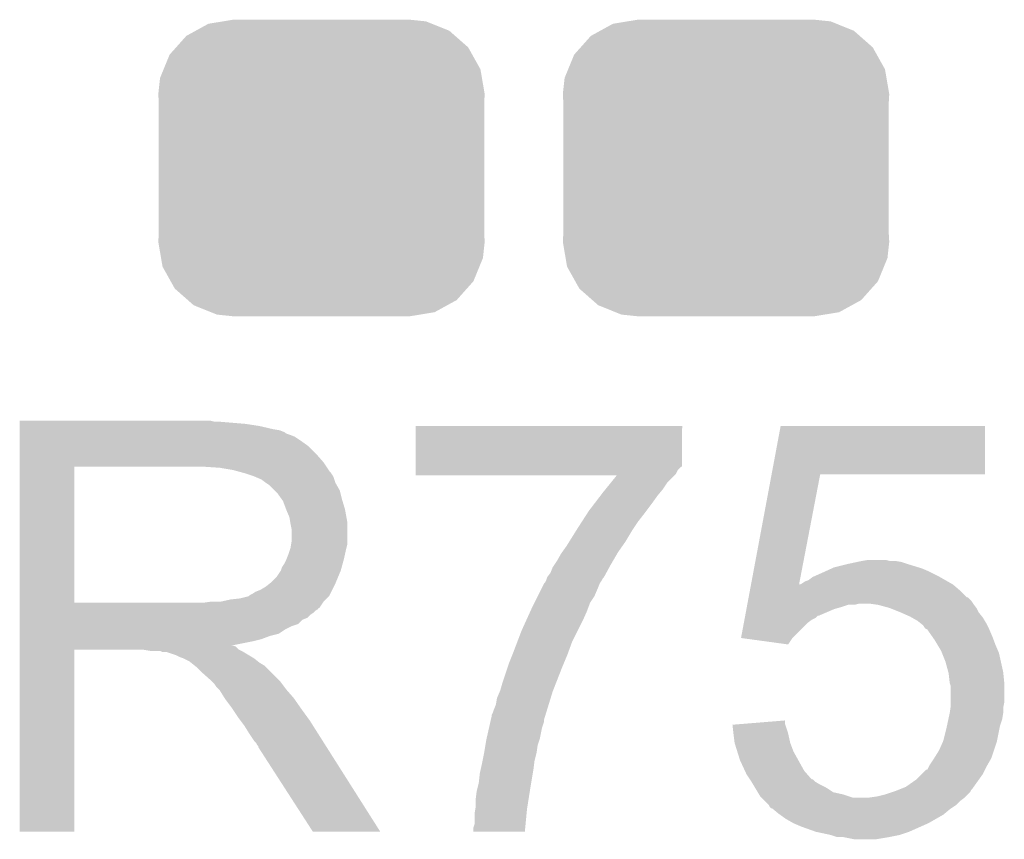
# Model space of a CAD drawing. Extents: x -9 to 122, y -9 to 65.
# Tile 295 of 308: x 99.83 to 102.17, y 57.02 to 58.96. Entities that reach past the tile are written whole.
import ezdxf

# ---------------------------------------------------------------- set-up
doc = ezdxf.new("R2010")
doc.units = 0
doc.layers.get('0').update_dxf_attribs({"linetype": 'CONTINUOUS'})
doc.layers.add('CLICKER_4_FOR_R7FA4M2A_V100_GTO', color=12, linetype='CONTINUOUS')
doc.layers.add('CLICKER_4_FOR_R7FA4M2A_V100_GTS', color=13, linetype='CONTINUOUS')

# ---------------------------------------------------------------- blocks, each defined once
blk = doc.blocks.new('CUSTOM_171')
for points in [[(-0.233628, 0.347838), (-0.20955, 0.35179), (0.247972, 0.347838), (0.20955, 0.35179)], [(-0.298526, 0.325596), (-0.268438, 0.342124), (0.30335, 0.325596), (0.2622, 0.342124)], [(-0.268438, 0.342124), (-0.233628, 0.347838), (0.2622, 0.342124), (0.247972, 0.347838)], [(-0.34504, 0.286174), (-0.320744, 0.31339), (0.348152, 0.286174), (0.317222, 0.31339)], [(-0.320744, 0.31339), (-0.298526, 0.325596), (0.317222, 0.31339), (0.30335, 0.325596)], [(-0.360486, 0.26887), (-0.34504, 0.286174), (0.357822, 0.26887), (0.348152, 0.286174)], [(-0.37475, 0.234078), (-0.360486, 0.26887), (0.377262, 0.234078), (0.357822, 0.26887)], [(-0.383124, 0.213652), (-0.37475, 0.234078), (0.380766, 0.213652), (0.377262, 0.234078)], [(-0.38735, 0.17526), (-0.383124, 0.213652), (0.38735, 0.17526), (0.380766, 0.213652)], [(-0.38608, 0.154124), (-0.38735, 0.17526), (0.38608, 0.154124), (0.38735, 0.17526)], [(-0.38608, -0.154124), (-0.38608, 0.154124), (0.38608, -0.154124), (0.38608, 0.154124)], [(-0.38735, -0.17526), (-0.38608, -0.154124), (0.38735, -0.17526), (0.38608, -0.154124)], [(-0.380764, -0.213652), (-0.38735, -0.17526), (0.383124, -0.213652), (0.38735, -0.17526)], [(-0.377262, -0.234078), (-0.380764, -0.213652), (0.374748, -0.234078), (0.383124, -0.213652)], [(-0.35782, -0.26887), (-0.377262, -0.234078), (0.360486, -0.26887), (0.374748, -0.234078)], [(-0.348152, -0.286174), (-0.35782, -0.26887), (0.345038, -0.286174), (0.360486, -0.26887)], [(-0.31722, -0.31339), (-0.348152, -0.286174), (0.320744, -0.31339), (0.345038, -0.286174)], [(-0.30335, -0.325596), (-0.31722, -0.31339), (0.298524, -0.325596), (0.320744, -0.31339)], [(-0.262198, -0.342124), (-0.30335, -0.325596), (0.268438, -0.342124), (0.298524, -0.325596)], [(-0.247972, -0.347838), (-0.262198, -0.342124), (0.233626, -0.347838), (0.268438, -0.342124)], [(-0.20955, -0.35179), (-0.247972, -0.347838), (0.20955, -0.35179), (0.233626, -0.347838)]]:
    blk.add_solid(points)

msp = doc.modelspace()

# ---------------------------------------------------------------- linework, layer by layer
at = {"layer": 'CLICKER_4_FOR_R7FA4M2A_V100_GTO'}
for points in [[(99.83218, 58.00598), (99.832182, 58.00852), (100.294442, 58.00598), (100.284282, 58.00852)], [(99.83218, 58.0009), (99.83218, 58.00598), (100.3681, 58.0009), (100.30714, 58.00598)], [(99.83218, 57.99582), (99.83218, 58.0009), (100.40112, 57.99582), (100.3681, 58.0009)], [(99.83218, 57.9882), (99.83218, 57.99582), (100.43414, 57.9882), (100.40112, 57.99582)], [(99.83218, 57.985658), (99.83218, 57.9882), (100.449382, 57.985658), (100.43414, 57.9882)], [(99.83218, 57.980576), (99.83218, 57.985658), (100.46208, 57.980576), (100.449382, 57.985658)], [(99.83218, 57.97804), (99.83218, 57.980576), (100.464624, 57.97804), (100.46208, 57.980576)], [(99.83218, 57.9755), (99.83218, 57.97804), (100.47224, 57.9755), (100.464624, 57.97804)], [(100.771962, 57.8993), (100.77198, 57.995798), (101.404398, 57.8993), (101.40442, 57.995798)], [(100.77198, 57.995798), (100.771982, 57.99582), (101.40442, 57.995798), (100.771982, 57.99582)], [(101.616754, 57.88152), (101.638112, 57.995798), (102.123218, 57.88152), (102.12324, 57.995798)], [(101.638112, 57.995798), (101.638118, 57.99582), (102.12324, 57.995798), (101.638118, 57.99582)], [(99.83218, 57.970418), (99.83218, 57.9755), (100.484942, 57.970418), (100.47224, 57.9755)], [(99.83218, 57.96026), (99.83218, 57.970418), (100.50018, 57.96026), (100.484942, 57.970418)], [(99.83218, 57.947558), (99.83218, 57.96026), (100.517962, 57.947558), (100.50018, 57.96026)], [(99.832178, 57.90946), (99.83218, 57.92978), (100.55352, 57.90946), (100.53574, 57.92978)], [(99.83218, 57.92978), (99.83218, 57.947558), (100.53574, 57.92978), (100.517962, 57.947558)], [(99.832178, 57.8993), (99.832178, 57.90946), (100.560294, 57.8993), (100.55352, 57.90946)], [(99.832172, 57.576742), (99.832178, 57.8993), (99.9617, 57.576742), (99.961722, 57.8993)], [(100.30714, 57.89676), (100.26904, 57.8993), (100.561988, 57.89676), (100.560294, 57.8993)], [(100.337622, 57.89168), (100.30714, 57.89676), (100.565374, 57.89168), (100.561988, 57.89676)], [(100.356256, 57.886598), (100.337622, 57.89168), (100.568762, 57.886598), (100.565374, 57.89168)], [(100.36556, 57.88406), (100.356256, 57.886598), (100.5713, 57.88406), (100.568762, 57.886598)], [(100.388418, 57.87644), (100.36556, 57.88406), (100.57638, 57.87644), (100.5713, 57.88406)], [(100.77196, 57.88152), (100.771962, 57.891676), (101.389178, 57.88152), (101.394258, 57.891676)], [(100.771962, 57.899294), (100.771962, 57.8993), (101.401874, 57.899294), (101.404398, 57.8993)], [(100.771962, 57.891676), (100.771962, 57.899294), (101.394258, 57.891676), (101.401874, 57.899294)], [(100.4062, 57.868818), (100.388418, 57.87644), (100.578922, 57.868818), (100.57638, 57.87644)], [(100.41636, 57.8612), (100.4062, 57.868818), (100.58146, 57.8612), (100.578922, 57.868818)], [(100.416364, 57.861198), (100.41636, 57.8612), (100.58146, 57.861198), (100.58146, 57.8612)], [(100.423982, 57.856118), (100.416364, 57.861198), (100.584364, 57.856118), (100.58146, 57.861198)], [(100.77196, 57.879002), (100.77196, 57.88152), (101.38666, 57.879002), (101.389178, 57.88152)], [(101.249434, 57.87898), (100.77196, 57.879002), (101.386638, 57.87898), (101.38666, 57.879002)], [(101.222642, 57.84596), (101.235006, 57.8612), (101.3587, 57.84596), (101.36886, 57.8612)], [(101.235006, 57.8612), (101.249434, 57.87898), (101.36886, 57.8612), (101.386638, 57.87898)], [(101.567856, 57.619902), (101.61675, 57.881502), (101.68181, 57.619902), (101.732076, 57.881502)], [(101.61675, 57.881502), (101.616754, 57.88152), (101.732076, 57.881502), (102.123218, 57.88152)], [(100.436684, 57.843416), (100.423982, 57.856118), (100.591622, 57.843416), (100.584364, 57.856118)], [(100.4443, 57.8358), (100.436684, 57.843416), (100.593526, 57.8358), (100.591622, 57.843416)], [(100.45337, 57.823102), (100.4443, 57.8358), (100.5967, 57.823102), (100.593526, 57.8358)], [(101.210632, 57.83072), (101.21646, 57.83834), (101.346, 57.83072), (101.35235, 57.83834)], [(101.21646, 57.83834), (101.222642, 57.84596), (101.35235, 57.83834), (101.3587, 57.84596)], [(100.457, 57.81802), (100.45337, 57.823102), (100.598226, 57.81802), (100.5967, 57.823102)], [(100.46462, 57.7977), (100.457, 57.81802), (100.60432, 57.7977), (100.598226, 57.81802)], [(101.18344, 57.795158), (101.197036, 57.81294), (101.319962, 57.795158), (101.3333, 57.81294)], [(101.197036, 57.81294), (101.210632, 57.83072), (101.3333, 57.81294), (101.346, 57.83072)], [(100.47224, 57.779918), (100.46462, 57.7977), (100.607554, 57.779918), (100.60432, 57.7977)], [(101.167004, 57.76976), (101.181796, 57.79262), (101.30028, 57.76976), (101.31806, 57.79262)], [(101.181796, 57.79262), (101.18344, 57.795158), (101.31806, 57.79262), (101.319962, 57.795158)], [(100.473934, 57.769758), (100.47224, 57.779918), (100.6094, 57.769758), (100.607554, 57.779918)], [(100.47478, 57.76468), (100.473934, 57.769758), (100.6094, 57.76468), (100.6094, 57.769758)], [(101.1555, 57.75198), (101.167004, 57.76976), (101.288424, 57.75198), (101.30028, 57.76976)], [(100.47732, 57.751978), (100.47478, 57.76468), (100.6094, 57.751978), (100.6094, 57.76468)], [(100.47732, 57.721498), (100.47732, 57.751978), (100.6094, 57.721498), (100.6094, 57.751978)], [(101.13645, 57.7215), (101.152326, 57.746902), (101.269802, 57.7215), (101.28504, 57.746902)], [(101.152326, 57.746902), (101.1555, 57.75198), (101.28504, 57.746902), (101.288424, 57.75198)], [(100.476048, 57.713878), (100.47732, 57.721498), (100.6094, 57.713878), (100.6094, 57.721498)], [(101.1301, 57.71134), (101.13645, 57.7215), (101.262688, 57.71134), (101.269802, 57.7215)], [(100.4697, 57.69102), (100.473932, 57.70372), (100.604036, 57.69102), (100.60686, 57.70372)], [(100.473932, 57.70372), (100.474778, 57.706258), (100.60686, 57.70372), (100.607494, 57.706258)], [(100.474778, 57.706258), (100.476048, 57.713878), (100.607494, 57.706258), (100.6094, 57.713878)], [(101.1174, 57.693562), (101.119214, 57.696102), (101.250538, 57.693562), (101.25202, 57.696102)], [(101.119214, 57.696102), (101.1301, 57.71134), (101.25202, 57.696102), (101.262688, 57.71134)], [(100.459538, 57.668158), (100.46462, 57.67832), (100.598316, 57.668158), (100.601086, 57.67832)], [(100.46462, 57.67832), (100.465636, 57.68086), (100.601086, 57.67832), (100.60178, 57.68086)], [(100.465636, 57.68086), (100.4697, 57.69102), (100.60178, 57.68086), (100.604036, 57.69102)], [(101.100466, 57.66562), (101.107238, 57.675778), (101.23424, 57.66562), (101.240164, 57.675778)], [(101.107238, 57.675778), (101.1174, 57.693562), (101.240164, 57.675778), (101.250538, 57.693562)], [(101.79558, 57.66816), (101.819276, 57.673238), (101.94036, 57.66816), (101.925122, 57.673238)], [(101.819276, 57.673238), (101.83114, 57.67578), (101.925122, 57.673238), (101.909882, 57.67578)], [(101.83114, 57.67578), (101.846382, 57.67832), (101.897182, 57.67578), (101.887022, 57.67832)], [(100.441758, 57.637678), (100.451918, 57.652916), (100.587808, 57.637678), (100.594158, 57.652916)], [(100.451918, 57.652918), (100.45446, 57.66054), (100.59416, 57.652918), (100.596238, 57.66054)], [(100.451918, 57.652916), (100.451918, 57.652918), (100.594158, 57.652916), (100.59416, 57.652918)], [(100.45446, 57.66054), (100.459538, 57.668158), (100.596238, 57.66054), (100.598316, 57.668158)], [(101.092, 57.64784), (101.097082, 57.660542), (101.22454, 57.64784), (101.231468, 57.660542)], [(101.097082, 57.660542), (101.100466, 57.66562), (101.231468, 57.660542), (101.23424, 57.66562)], [(101.73716, 57.64784), (101.742746, 57.65038), (101.99624, 57.64784), (101.99116, 57.65038)], [(101.742746, 57.65038), (101.75951, 57.658), (101.99116, 57.65038), (101.973382, 57.658)], [(101.75951, 57.658), (101.765102, 57.660542), (101.973382, 57.658), (101.96512, 57.660542)], [(101.765102, 57.660542), (101.79558, 57.66816), (101.96512, 57.660542), (101.94036, 57.66816)], [(100.429058, 57.624978), (100.441758, 57.637678), (100.582516, 57.624978), (100.587808, 57.637678)], [(101.079302, 57.624984), (101.081838, 57.630058), (101.210534, 57.624984), (101.213918, 57.630058)], [(101.081838, 57.630058), (101.08184, 57.630062), (101.213918, 57.630058), (101.21392, 57.630062)], [(101.08184, 57.630062), (101.083532, 57.635136), (101.21392, 57.630062), (101.216458, 57.635136)], [(101.083532, 57.635136), (101.08438, 57.63768), (101.216458, 57.635136), (101.218998, 57.63768)], [(101.08438, 57.63768), (101.084382, 57.637682), (101.218998, 57.63768), (101.218998, 57.637682)], [(101.084382, 57.637682), (101.092, 57.64784), (101.218998, 57.637682), (101.22454, 57.64784)], [(101.688902, 57.622442), (101.69652, 57.62752), (102.042592, 57.622442), (102.033706, 57.62752)], [(101.69652, 57.62752), (101.704142, 57.630062), (102.033706, 57.62752), (102.029256, 57.630062)], [(101.704142, 57.630062), (101.714302, 57.63768), (102.029256, 57.630062), (102.015924, 57.63768)], [(101.714302, 57.63768), (101.720016, 57.64022), (102.015924, 57.63768), (102.011478, 57.64022)], [(101.720016, 57.64022), (101.73716, 57.64784), (102.011478, 57.64022), (101.99624, 57.64784)], [(100.390958, 57.602118), (100.403662, 57.6072), (100.571296, 57.602118), (100.573838, 57.6072)], [(100.403662, 57.6072), (100.416358, 57.614818), (100.573838, 57.6072), (100.577648, 57.614818)], [(100.416358, 57.614818), (100.425884, 57.62244), (100.577648, 57.614818), (100.58146, 57.62244)], [(100.425884, 57.62244), (100.429058, 57.624978), (100.58146, 57.62244), (100.582516, 57.624978)], [(101.061518, 57.591958), (101.07041, 57.60974), (101.196138, 57.591958), (101.20376, 57.60974)], [(101.07041, 57.60974), (101.076762, 57.62244), (101.20376, 57.60974), (101.20884, 57.62244)], [(101.076762, 57.62244), (101.079302, 57.624984), (101.20884, 57.62244), (101.210534, 57.624984)], [(101.562158, 57.58942), (101.565008, 57.604662), (102.080066, 57.58942), (102.06482, 57.604662)], [(101.565008, 57.604662), (101.56739, 57.61741), (102.06482, 57.604662), (102.049946, 57.61741)], [(101.56739, 57.61741), (101.567856, 57.619902), (101.681332, 57.61741), (101.683824, 57.619902)], [(101.681332, 57.61741), (101.68181, 57.6199), (102.049946, 57.61741), (102.04704, 57.6199)], [(101.68181, 57.6199), (101.68181, 57.619902), (102.04704, 57.6199), (102.047038, 57.619902)], [(101.683824, 57.619902), (101.688902, 57.622442), (102.047038, 57.619902), (102.042592, 57.622442)], [(100.269038, 57.57672), (100.28682, 57.57926), (100.551824, 57.57672), (100.55352, 57.57926)], [(100.309678, 57.57926), (100.33254, 57.58434), (100.55352, 57.57926), (100.558598, 57.58434)], [(100.33254, 57.58434), (100.355398, 57.58688), (100.558598, 57.58434), (100.561138, 57.58688)], [(100.355398, 57.58688), (100.375714, 57.591958), (100.561138, 57.58688), (100.566216, 57.591958)], [(100.375714, 57.591958), (100.375716, 57.59196), (100.566216, 57.591958), (100.566218, 57.59196)], [(100.375716, 57.59196), (100.37826, 57.594498), (100.566218, 57.59196), (100.567486, 57.594498)], [(100.37826, 57.594498), (100.383338, 57.59704), (100.567486, 57.594498), (100.568758, 57.59704)], [(100.383338, 57.59704), (100.390958, 57.602118), (100.568758, 57.59704), (100.571296, 57.602118)], [(101.0539, 57.57672), (101.061518, 57.591958), (101.18598, 57.57672), (101.196138, 57.591958)], [(101.55931, 57.57418), (101.560734, 57.5818), (102.0953, 57.57418), (102.09022, 57.5818)], [(101.560734, 57.5818), (101.562158, 57.589414), (102.09022, 57.5818), (102.082606, 57.589414)], [(101.562158, 57.589414), (101.562158, 57.58942), (102.082606, 57.589414), (102.080066, 57.58942)], [(99.83217, 57.56402), (99.832172, 57.57672), (100.54335, 57.56402), (100.551824, 57.57672)], [(99.83217, 57.563998), (99.83217, 57.56402), (100.54082, 57.563998), (100.54335, 57.56402)], [(99.83217, 57.561474), (99.83217, 57.563998), (100.540806, 57.561474), (100.54082, 57.563998)], [(99.83217, 57.558938), (99.83217, 57.561474), (100.53574, 57.558938), (100.540806, 57.561474)], [(99.83217, 57.55386), (99.83217, 57.558938), (100.53066, 57.55386), (100.53574, 57.558938)], [(99.832172, 57.57672), (99.832172, 57.576742), (100.269038, 57.57672), (99.9617, 57.576742)], [(101.03381, 57.53354), (101.0442, 57.5564), (101.1682, 57.53354), (101.17836, 57.5564)], [(101.0442, 57.5564), (101.04882, 57.56656), (101.17836, 57.5564), (101.18217, 57.56656)], [(101.04882, 57.56656), (101.0539, 57.57672), (101.18217, 57.56656), (101.18598, 57.57672)], [(101.554088, 57.54624), (101.556936, 57.56148), (101.729536, 57.54624), (101.765098, 57.56148)], [(101.556936, 57.56148), (101.557886, 57.56656), (101.765098, 57.56148), (101.78288, 57.56656)], [(101.557886, 57.56656), (101.558836, 57.571638), (101.78288, 57.56656), (101.798118, 57.571638)], [(101.558836, 57.57164), (101.55931, 57.57418), (101.813358, 57.57164), (101.823518, 57.57418)], [(101.558836, 57.571638), (101.558836, 57.57164), (101.798118, 57.571638), (101.813358, 57.57164)], [(101.869238, 57.57164), (101.851458, 57.57418), (102.097206, 57.57164), (102.0953, 57.57418)], [(101.89718, 57.564022), (101.869238, 57.57164), (102.102918, 57.564022), (102.097206, 57.57164)], [(101.89719, 57.564018), (101.89718, 57.564022), (102.10292, 57.564018), (102.102918, 57.564022)], [(101.92258, 57.55386), (101.89719, 57.564018), (102.108, 57.55386), (102.10292, 57.564018)], [(99.83217, 57.548778), (99.83217, 57.55386), (100.523038, 57.548778), (100.53066, 57.55386)], [(99.83217, 57.54116), (99.83217, 57.548778), (100.515416, 57.54116), (100.523038, 57.548778)], [(99.83217, 57.536076), (99.83217, 57.54116), (100.50272, 57.536076), (100.515416, 57.54116)], [(99.83217, 57.52592), (99.83217, 57.536076), (100.492556, 57.52592), (100.50272, 57.536076)], [(101.02342, 57.51068), (101.03381, 57.53354), (101.15677, 57.51068), (101.1682, 57.53354)], [(101.550764, 57.528458), (101.55219, 57.536078), (101.7016, 57.528458), (101.71176, 57.536078)], [(101.55219, 57.536078), (101.553138, 57.541158), (101.71176, 57.536078), (101.721916, 57.541158)], [(101.553138, 57.541158), (101.554088, 57.546234), (101.721916, 57.541158), (101.726994, 57.546234)], [(101.554088, 57.546234), (101.554088, 57.54624), (101.726994, 57.546234), (101.729536, 57.54624)], [(101.945438, 57.5437), (101.92258, 57.55386), (102.11613, 57.5437), (102.108, 57.55386)], [(101.949888, 57.541158), (101.945438, 57.5437), (102.118162, 57.541158), (102.11613, 57.5437)], [(101.963218, 57.533542), (101.949888, 57.541158), (102.122732, 57.533542), (102.118162, 57.541158)], [(101.969572, 57.52846), (101.963218, 57.533542), (102.12578, 57.52846), (102.122732, 57.533542)], [(99.83217, 57.52084), (99.83217, 57.52592), (100.47732, 57.52084), (100.492556, 57.52592)], [(99.83217, 57.513218), (99.83217, 57.52084), (100.462078, 57.513218), (100.47732, 57.52084)], [(99.83217, 57.503058), (99.83217, 57.513218), (100.446838, 57.503058), (100.462078, 57.513218)], [(101.012774, 57.482738), (101.02342, 57.51068), (101.1428, 57.482738), (101.15677, 57.51068)], [(101.544124, 57.492922), (101.550764, 57.528458), (101.666062, 57.492922), (101.7016, 57.528458)], [(101.975918, 57.523382), (101.969572, 57.52846), (102.12832, 57.523382), (102.12578, 57.52846)], [(101.981, 57.515764), (101.975918, 57.523382), (102.132128, 57.515764), (102.12832, 57.523382)], [(101.986074, 57.513222), (101.981, 57.515764), (102.1334, 57.513222), (102.132128, 57.515764)], [(101.986076, 57.51322), (101.986074, 57.513222), (102.1334, 57.51322), (102.1334, 57.513222)], [(101.998528, 57.49544), (101.986076, 57.51322), (102.14102, 57.49544), (102.1334, 57.51322)], [(99.832168, 57.47512), (99.83217, 57.48528), (100.335302, 57.47512), (100.38588, 57.48528)], [(99.83217, 57.497978), (99.83217, 57.503058), (100.426518, 57.497978), (100.446838, 57.503058)], [(99.83217, 57.49036), (99.83217, 57.497978), (100.406198, 57.49036), (100.426518, 57.497978)], [(99.83217, 57.48528), (99.83217, 57.49036), (100.38588, 57.48528), (100.406198, 57.49036)], [(101.544286, 57.4929), (101.544124, 57.492922), (101.66604, 57.4929), (101.666062, 57.492922)], [(101.655868, 57.477662), (101.544286, 57.4929), (101.655868, 57.477662), (101.66604, 57.4929)], [(102.003862, 57.48782), (101.998528, 57.49544), (102.143878, 57.48782), (102.14102, 57.49544)], [(102.011482, 57.47512), (102.003862, 57.48782), (102.14864, 57.47512), (102.143878, 57.48782)], [(99.83216, 57.033182), (99.832168, 57.464938), (99.961678, 57.033182), (99.9617, 57.464938)], [(99.832168, 57.475118), (99.832168, 57.47512), (100.337622, 57.475118), (100.335302, 57.47512)], [(99.832168, 57.472576), (99.832168, 57.475118), (100.345242, 57.472576), (100.337622, 57.475118)], [(99.832168, 57.46496), (99.832168, 57.472576), (100.352862, 57.46496), (100.345242, 57.472576)], [(99.832168, 57.464938), (99.832168, 57.46496), (99.9617, 57.464938), (100.126798, 57.46496)], [(100.12681, 57.464958), (100.126798, 57.46496), (100.352864, 57.464958), (100.352862, 57.46496)], [(100.142038, 57.46242), (100.12681, 57.464958), (100.35794, 57.46242), (100.352864, 57.464958)], [(100.169976, 57.459882), (100.164896, 57.46242), (100.363016, 57.459882), (100.35794, 57.46242)], [(101.0031, 57.45734), (101.012774, 57.482738), (101.133562, 57.45734), (101.1428, 57.482738)], [(102.0191, 57.462422), (102.011482, 57.47512), (102.154082, 57.462422), (102.14864, 57.47512)], [(102.021134, 57.457338), (102.0191, 57.462422), (102.15626, 57.457338), (102.154082, 57.462422)], [(100.180136, 57.45988), (100.169976, 57.459882), (100.363018, 57.45988), (100.363016, 57.459882)], [(100.202998, 57.45226), (100.180136, 57.45988), (100.37572, 57.45226), (100.363018, 57.45988)], [(100.21316, 57.44718), (100.202998, 57.45226), (100.384188, 57.44718), (100.37572, 57.45226)], [(100.220778, 57.44464), (100.21316, 57.44718), (100.38842, 57.44464), (100.384188, 57.44718)], [(100.236016, 57.437022), (100.220778, 57.44464), (100.397944, 57.437022), (100.38842, 57.44464)], [(100.99294, 57.43194), (101.002084, 57.454802), (101.123114, 57.43194), (101.13264, 57.454802)], [(101.002084, 57.454802), (101.0031, 57.45734), (101.13264, 57.454802), (101.133562, 57.45734)], [(102.02926, 57.437022), (102.021134, 57.457338), (102.160776, 57.437022), (102.15626, 57.457338)], [(100.23856, 57.43448), (100.236016, 57.437022), (100.40112, 57.43448), (100.397944, 57.437022)], [(100.238564, 57.434478), (100.23856, 57.43448), (100.401122, 57.434478), (100.40112, 57.43448)], [(100.248088, 57.426858), (100.238564, 57.434478), (100.413822, 57.426858), (100.401122, 57.434478)], [(100.251258, 57.424322), (100.248088, 57.426858), (100.416358, 57.424322), (100.413822, 57.426858)], [(100.26142, 57.41416), (100.251258, 57.424322), (100.42652, 57.41416), (100.416358, 57.424322)], [(100.9777, 57.38622), (100.9904, 57.42432), (101.10503, 57.38622), (101.11994, 57.42432)], [(100.9904, 57.42432), (100.99294, 57.43194), (101.11994, 57.42432), (101.123114, 57.43194)], [(102.03619, 57.411618), (102.02926, 57.437022), (102.16642, 57.411618), (102.160776, 57.437022)], [(100.28428, 57.39384), (100.26142, 57.41416), (100.44684, 57.39384), (100.42652, 57.41416)], [(100.286822, 57.391298), (100.28428, 57.39384), (100.44938, 57.391298), (100.44684, 57.39384)], [(102.03688, 57.409082), (102.03619, 57.411618), (102.166674, 57.409082), (102.16642, 57.411618)], [(102.03942, 57.386222), (102.03688, 57.409082), (102.16896, 57.386222), (102.166674, 57.409082)], [(100.294438, 57.383682), (100.286822, 57.391298), (100.455094, 57.383682), (100.44938, 57.391298)], [(100.29952, 57.37606), (100.294438, 57.383682), (100.46081, 57.37606), (100.455094, 57.383682)], [(100.3046, 57.37098), (100.29952, 57.37606), (100.46462, 57.37098), (100.46081, 57.37606)], [(100.307138, 57.368442), (100.3046, 57.37098), (100.466842, 57.368442), (100.46462, 57.37098)], [(100.318254, 57.35066), (100.307138, 57.368442), (100.4824, 57.35066), (100.466842, 57.368442)], [(100.971534, 57.365902), (100.972622, 57.36844), (101.09708, 57.365902), (101.098072, 57.36844)], [(100.972622, 57.36844), (100.9777, 57.38622), (101.098072, 57.36844), (101.10503, 57.38622)], [(102.041958, 57.378602), (102.03942, 57.386222), (102.16896, 57.378602), (102.16896, 57.386222)], [(102.04196, 57.340498), (102.041958, 57.378602), (102.16896, 57.340498), (102.16896, 57.378602)], [(100.31984, 57.34812), (100.318254, 57.35066), (100.484178, 57.34812), (100.4824, 57.35066)], [(100.33508, 57.3278), (100.31984, 57.34812), (100.498402, 57.3278), (100.484178, 57.34812)], [(100.96246, 57.335422), (100.965002, 57.350662), (101.087702, 57.335422), (101.09239, 57.350662)], [(100.965002, 57.350662), (100.971534, 57.365902), (101.09239, 57.350662), (101.09708, 57.365902)], [(100.336774, 57.32526), (100.33508, 57.3278), (100.50018, 57.32526), (100.498402, 57.3278)], [(100.35032, 57.30494), (100.336774, 57.32526), (100.51496, 57.30494), (100.50018, 57.32526)], [(100.95484, 57.315102), (100.95738, 57.32272), (101.08145, 57.315102), (101.083794, 57.32272)], [(100.95738, 57.32272), (100.96246, 57.335422), (101.083794, 57.32272), (101.087702, 57.335422)], [(102.03942, 57.3151), (102.041232, 57.327798), (102.16642, 57.3151), (102.16642, 57.327798)], [(102.041232, 57.327798), (102.04196, 57.332882), (102.16642, 57.327798), (102.167436, 57.332882)], [(102.04196, 57.332882), (102.04196, 57.340498), (102.167436, 57.332882), (102.16896, 57.340498)], [(100.356036, 57.29732), (100.35032, 57.30494), (100.5205, 57.29732), (100.51496, 57.30494)], [(100.949412, 57.294778), (100.950566, 57.299856), (101.076758, 57.294778), (101.07676, 57.299856)], [(100.950566, 57.299856), (100.9523, 57.307482), (101.07676, 57.299856), (101.079106, 57.307482)], [(100.9523, 57.307482), (100.952302, 57.310024), (101.079106, 57.307482), (101.079888, 57.310024)], [(100.952302, 57.310024), (100.95484, 57.315102), (101.079888, 57.310024), (101.08145, 57.315102)], [(102.032888, 57.284618), (102.036152, 57.299858), (102.1588, 57.284618), (102.163878, 57.299858)], [(102.036152, 57.299858), (102.039418, 57.315098), (102.163878, 57.299858), (102.16642, 57.315098)], [(102.039418, 57.315098), (102.03942, 57.3151), (102.16642, 57.315098), (102.16642, 57.3151)], [(100.36556, 57.284618), (100.356036, 57.29732), (100.52856, 57.284618), (100.5205, 57.29732)], [(100.37826, 57.2643), (100.36556, 57.284618), (100.54145, 57.2643), (100.52856, 57.284618)], [(100.940176, 57.25414), (100.945948, 57.279538), (101.066598, 57.25414), (101.07168, 57.279538)], [(100.945948, 57.279538), (100.949412, 57.294778), (101.07168, 57.279538), (101.076758, 57.294778)], [(101.52382, 57.28716), (101.554978, 57.289698), (101.649108, 57.28716), (101.648262, 57.289698)], [(101.526062, 57.266838), (101.52382, 57.28716), (101.65588, 57.266838), (101.649108, 57.28716)], [(101.554978, 57.289698), (101.64826, 57.297296), (101.648262, 57.289698), (101.64826, 57.297296)], [(102.024182, 57.249062), (102.0318, 57.27954), (102.151686, 57.249062), (102.157784, 57.27954)], [(102.0318, 57.27954), (102.032888, 57.284618), (102.157784, 57.27954), (102.1588, 57.284618)], [(100.38842, 57.24906), (100.37826, 57.2643), (100.55112, 57.24906), (100.54145, 57.2643)], [(100.937482, 57.238898), (100.9396, 57.2516), (101.06152, 57.238898), (101.06575, 57.2516)], [(100.9396, 57.2516), (100.940176, 57.25414), (101.06575, 57.2516), (101.066598, 57.25414)], [(101.52634, 57.2643), (101.526062, 57.266838), (101.656446, 57.2643), (101.65588, 57.266838)], [(101.52888, 57.243982), (101.52634, 57.2643), (101.660962, 57.243982), (101.656446, 57.2643)], [(100.393498, 57.24398), (100.38842, 57.24906), (100.554344, 57.24398), (100.55112, 57.24906)], [(100.396038, 57.238904), (100.393498, 57.24398), (100.557564, 57.238904), (100.554344, 57.24398)], [(100.398574, 57.236366), (100.396038, 57.238904), (100.559174, 57.236366), (100.557564, 57.238904)], [(100.39858, 57.233824), (100.398574, 57.236366), (100.560786, 57.233824), (100.559174, 57.236366)], [(100.528116, 57.03317), (100.39858, 57.233824), (100.688094, 57.03317), (100.560786, 57.233824)], [(100.93452, 57.22112), (100.937482, 57.238898), (101.05898, 57.22112), (101.06152, 57.238898)], [(101.528882, 57.243978), (101.52888, 57.243982), (101.660962, 57.243978), (101.660962, 57.243982)], [(101.535232, 57.223658), (101.528882, 57.243978), (101.66858, 57.223658), (101.660962, 57.243978)], [(102.01402, 57.226202), (102.02305, 57.24652), (102.144406, 57.226202), (102.151178, 57.24652)], [(102.02305, 57.24652), (102.024182, 57.249062), (102.151178, 57.24652), (102.151686, 57.249062)], [(100.930454, 57.200798), (100.93452, 57.22112), (101.0539, 57.200798), (101.05898, 57.22112)], [(101.541578, 57.203342), (101.535232, 57.223658), (101.679868, 57.203342), (101.66858, 57.223658)], [(101.991162, 57.190642), (102.00132, 57.20588), (102.12832, 57.190642), (102.137028, 57.20588)], [(102.00132, 57.20588), (102.002906, 57.208418), (102.137028, 57.20588), (102.13848, 57.208418)], [(102.002906, 57.208418), (102.01402, 57.226202), (102.13848, 57.208418), (102.144406, 57.226202)], [(100.926052, 57.18048), (100.92944, 57.19572), (101.05136, 57.18048), (101.053264, 57.19572)], [(100.92944, 57.19572), (100.930454, 57.200798), (101.053264, 57.19572), (101.0539, 57.200798)], [(101.553304, 57.17794), (101.541578, 57.203342), (101.69398, 57.17794), (101.679868, 57.203342)], [(101.986086, 57.180494), (101.99116, 57.19064), (102.123246, 57.180494), (102.12832, 57.19064)], [(101.99116, 57.19064), (101.991162, 57.190642), (102.12832, 57.19064), (102.12832, 57.190642)], [(100.92182, 57.150002), (100.92436, 57.17286), (101.04628, 57.150002), (101.05009, 57.17286)], [(100.92436, 57.17286), (100.926052, 57.18048), (101.05009, 57.17286), (101.05136, 57.18048)], [(101.55682, 57.17032), (101.553304, 57.17794), (101.700652, 57.17032), (101.69398, 57.17794)], [(101.56529, 57.15762), (101.55682, 57.17032), (101.711768, 57.15762), (101.700652, 57.17032)], [(101.960682, 57.157622), (101.973382, 57.17032), (102.109088, 57.157622), (102.118158, 57.17032)], [(101.973382, 57.17032), (101.983546, 57.18048), (102.118158, 57.17032), (102.123238, 57.18048)], [(101.983546, 57.18048), (101.986086, 57.180494), (102.123238, 57.18048), (102.123246, 57.180494)], [(100.91674, 57.12968), (100.918008, 57.13476), (101.042936, 57.12968), (101.04374, 57.13476)], [(100.918008, 57.13476), (100.92182, 57.150002), (101.04374, 57.13476), (101.04628, 57.150002)], [(101.565294, 57.157614), (101.56529, 57.15762), (101.714306, 57.157614), (101.711768, 57.15762)], [(101.566982, 57.15508), (101.565294, 57.157614), (101.71684, 57.15508), (101.714306, 57.157614)], [(101.568508, 57.152538), (101.566982, 57.15508), (101.719382, 57.152538), (101.71684, 57.15508)], [(101.573078, 57.14492), (101.568508, 57.152538), (101.73208, 57.14492), (101.719382, 57.152538)], [(101.57765, 57.137298), (101.573078, 57.14492), (101.747322, 57.137298), (101.73208, 57.14492)], [(101.583746, 57.127138), (101.57765, 57.137298), (101.762562, 57.127138), (101.747322, 57.137298)], [(101.922572, 57.134758), (101.935282, 57.139842), (102.092758, 57.134758), (102.096388, 57.139842)], [(101.935282, 57.139842), (101.960682, 57.157622), (102.096388, 57.139842), (102.109088, 57.157622)], [(100.9142, 57.10936), (100.91674, 57.12968), (101.039728, 57.10936), (101.042936, 57.12968)], [(101.586794, 57.122058), (101.583746, 57.127138), (101.78542, 57.122058), (101.762562, 57.127138)], [(101.589838, 57.116982), (101.586794, 57.122058), (101.800656, 57.116982), (101.78542, 57.122058)], [(101.59238, 57.11444), (101.589838, 57.116982), (101.808284, 57.11444), (101.800656, 57.116982)], [(101.600002, 57.106818), (101.59238, 57.11444), (102.06482, 57.106818), (102.074978, 57.11444)], [(101.84892, 57.11444), (101.8667, 57.11698), (102.074978, 57.11444), (102.077518, 57.11698)], [(101.8667, 57.11698), (101.887018, 57.12206), (102.077518, 57.11698), (102.082598, 57.12206)], [(101.887018, 57.12206), (101.902258, 57.12714), (102.082598, 57.12206), (102.087678, 57.12714)], [(101.902258, 57.12714), (101.90988, 57.12968), (102.087678, 57.12714), (102.088948, 57.12968)], [(101.90988, 57.12968), (101.916218, 57.132216), (102.088948, 57.12968), (102.090218, 57.132216)], [(101.916218, 57.132216), (101.922572, 57.134758), (102.090218, 57.132216), (102.092758, 57.134758)], [(100.913352, 57.086502), (100.9142, 57.091582), (101.03612, 57.086502), (101.036922, 57.091582)], [(100.9142, 57.091582), (100.9142, 57.10936), (101.036922, 57.091582), (101.039728, 57.10936)], [(101.610158, 57.09666), (101.600002, 57.106818), (102.05466, 57.09666), (102.06482, 57.106818)], [(101.612698, 57.091584), (101.610158, 57.09666), (102.047046, 57.091584), (102.05466, 57.09666)], [(101.615234, 57.089046), (101.612698, 57.091584), (102.043238, 57.089046), (102.047046, 57.091584)], [(101.617774, 57.08904), (101.615234, 57.089046), (102.04323, 57.08904), (102.043238, 57.089046)], [(101.620824, 57.0865), (101.617774, 57.08904), (102.03942, 57.0865), (102.04323, 57.08904)], [(100.91166, 57.076342), (100.913352, 57.086502), (101.035148, 57.076342), (101.03612, 57.086502)], [(100.91166, 57.050944), (100.91166, 57.076342), (101.03272, 57.050944), (101.035148, 57.076342)], [(101.63302, 57.07634), (101.620824, 57.0865), (102.027228, 57.07634), (102.03942, 57.0865)], [(101.63658, 57.073798), (101.63302, 57.07634), (102.024178, 57.073798), (102.027228, 57.07634)], [(101.650798, 57.06364), (101.63658, 57.073798), (102.006398, 57.06364), (102.024178, 57.073798)], [(100.90912, 57.033182), (100.909122, 57.043322), (101.031022, 57.033182), (101.03199, 57.043322)], [(100.909122, 57.043322), (100.91166, 57.050944), (101.03199, 57.043322), (101.03272, 57.050944)], [(101.668578, 57.05348), (101.650798, 57.06364), (101.988618, 57.05348), (102.006398, 57.06364)], [(101.686362, 57.04586), (101.668578, 57.05348), (101.971472, 57.04586), (101.988618, 57.05348)], [(101.72192, 57.033162), (101.686362, 57.04586), (101.942904, 57.033162), (101.971472, 57.04586)], [(99.961678, 57.03316), (99.83216, 57.033182), (99.961678, 57.03316), (99.961678, 57.033182)], [(100.6881, 57.03316), (100.688094, 57.03317), (100.6881, 57.03316), (100.528116, 57.03317)], [(101.03102, 57.03316), (100.90912, 57.033182), (101.03102, 57.03316), (101.031022, 57.033182)], [(101.72193, 57.03316), (101.72192, 57.033162), (101.9429, 57.03316), (101.942904, 57.033162)], [(101.757478, 57.02554), (101.72193, 57.03316), (101.920038, 57.02554), (101.9429, 57.03316)], [(101.772718, 57.020462), (101.757478, 57.02554), (101.894648, 57.020462), (101.920038, 57.02554)], [(101.787958, 57.02046), (101.772718, 57.020462), (101.89464, 57.02046), (101.894648, 57.020462)], [(101.813358, 57.01538), (101.787958, 57.02046), (101.864158, 57.01538), (101.89464, 57.02046)]]:
    msp.add_solid(points, dxfattribs=at)

# ---------------------------------------------------------------- block references
at = {"layer": 'CLICKER_4_FOR_R7FA4M2A_V100_GTS'}
for p in [(100.54844, 58.60796), (101.50856, 58.60796)]:
    msp.add_blockref('CUSTOM_171', p, dxfattribs=at)

doc.saveas('drawing.dxf')
